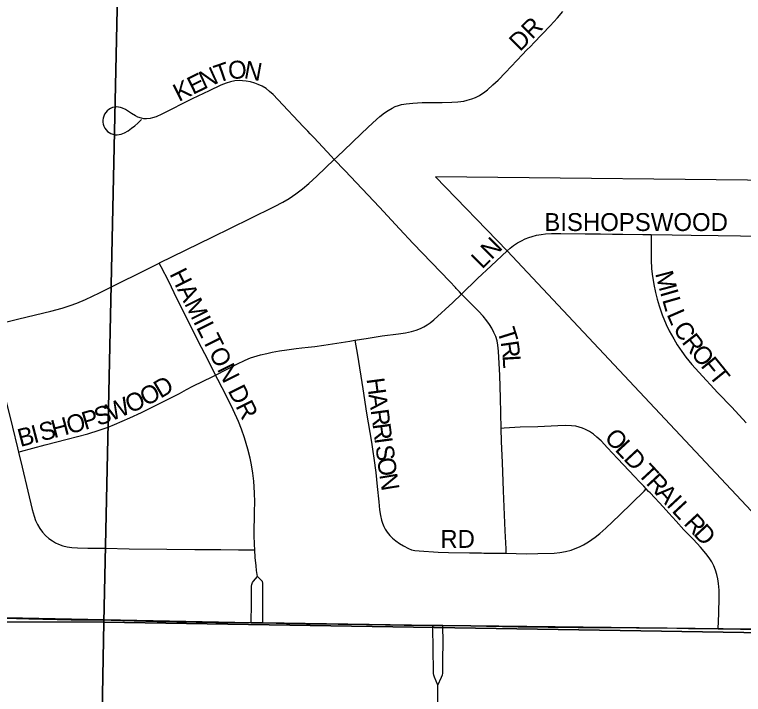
# Model space of a CAD drawing. Extents: x 1443599 to 1910620, y 1028088 to 1361369.
# Drawn here: x 1665076 to 1667111, y 1290099 to 1291997 of the extents above; entities that cross this region are included whole.
import ezdxf

# ---------------------------------------------------------------- set-up
doc = ezdxf.new("R2010")
doc.units = 0
for name, color, linetype in [('GM_X_City_Street', 7, 'Continuous'), ('GM_X_City_Street_Text', 7, 'Continuous'), ('GM_X_Corporation', 7, 'Continuous'), ('GM_X_Section', 7, 'Continuous'), ('GM_X_Township_Road', 7, 'Continuous'), ('GM_X_Township_Subdivision', 7, 'Continuous'), ('GM_X_Township_Subdivision_Text', 7, 'Continuous')]:
    doc.layers.add(name, color=color, linetype=linetype)

msp = doc.modelspace()

# ---------------------------------------------------------------- linework, layer by layer
at = {"layer": 'GM_X_City_Street'}
for points in [[(1665968.6, 1291592.4), (1665976.8, 1291600.1), (1666017.4, 1291638.4), (1666045.9, 1291665.6), (1666076.8, 1291694.9), (1666096.2, 1291712.2), (1666108.8, 1291722.2), (1666119.4, 1291729.4), (1666130.4, 1291735.9), (1666138.9, 1291739.9), (1666147.7, 1291743.2), (1666156.8, 1291745.8), (1666169.2, 1291748), (1666188.5, 1291749.8), (1666214.5, 1291751), (1666270.2, 1291751.7), (1666296.8, 1291752.1), (1666313.5, 1291753.3), (1666330.1, 1291755.5), (1666340.1, 1291757.8), (1666353.1, 1291761.5), (1666363.4, 1291765.1), (1666374, 1291770.9), (1666388.8, 1291780.7), (1666396.8, 1291786.9), (1666411.8, 1291800.2), (1666426, 1291814.1), (1666446.9, 1291835.3), (1666494.2, 1291885.5), (1666505.8, 1291897.1), (1666517.3, 1291908.8), (1666526.3, 1291918.3), (1666571.8, 1291965.8), (1666591.9, 1291987.8), (1666606.7, 1292005.7)], [(1665968.6, 1291592.4), (1665959.6, 1291601.9), (1665912.4, 1291652.3), (1665901.1, 1291664.1), (1665894.4, 1291671.4), (1665883.1, 1291683.2), (1665811.5, 1291759.9), (1665797.7, 1291773.6), (1665788.1, 1291782.2), (1665778.1, 1291790), (1665767.4, 1291796.6), (1665756, 1291801.9), (1665747.1, 1291805.2), (1665734.9, 1291808.6), (1665722.4, 1291810.9), (1665712.4, 1291812), (1665703.5, 1291812.4), (1665691, 1291811.4), (1665678.8, 1291808.9), (1665666.6, 1291805.3), (1665651.7, 1291799.4), (1665619.3, 1291784), (1665572, 1291761.2), (1665486.8, 1291718.4), (1665471.3, 1291711.6), (1665461.5, 1291708.4), (1665454.8, 1291706.8), (1665444.3, 1291705.7), (1665437.1, 1291706.1), (1665430.2, 1291707.3), (1665420.1, 1291710.8), (1665413.8, 1291713.9), (1665402.1, 1291721), (1665385.7, 1291731.6), (1665377.5, 1291735.7), (1665371.8, 1291737.6), (1665366.2, 1291738.7), (1665360.3, 1291739.1), (1665354.6, 1291738.5), (1665349.1, 1291737.1), (1665343.7, 1291734.7), (1665338.8, 1291731.7), (1665334.3, 1291727.9), (1665330.4, 1291723.6), (1665327.2, 1291718.7), (1665324.8, 1291713.4), (1665323.2, 1291707.9), (1665322.4, 1291702.1), (1665322.6, 1291696.3), (1665323.7, 1291690.6), (1665325.5, 1291685.1), (1665328.2, 1291679.8), (1665331.5, 1291675), (1665335.5, 1291670.8), (1665340.1, 1291667.3), (1665345.2, 1291664.5), (1665350.6, 1291662.5), (1665356.3, 1291661.3), (1665362.2, 1291661), (1665368, 1291661.6), (1665373.8, 1291662.9), (1665383, 1291666.7), (1665392.8, 1291672.4), (1665402.9, 1291679.4), (1665411.6, 1291686.1), (1665419.7, 1291693.6), (1665425.3, 1291698.8), (1665430.8, 1291703.7)], [(1665479.8, 1291303.1), (1665480.3, 1291303.4), (1665627.9, 1291375.3), (1665734.1, 1291427.1), (1665801.9, 1291460.8), (1665825.1, 1291473.3), (1665842.3, 1291483.5), (1665861.5, 1291496.6), (1665879.9, 1291510.7), (1665897.7, 1291525.6), (1665919.6, 1291545.6), (1665968.6, 1291592.4)], [(1666324.2, 1291216.7), (1666318.4, 1291222.8), (1666314, 1291227.7), (1666309.4, 1291232.4), (1666307.3, 1291234.9), (1666291.4, 1291251.5), (1666189.2, 1291358.2), (1666150.7, 1291398.7), (1666094.9, 1291458.8), (1665998, 1291561.5), (1665968.6, 1291592.4)], [(1666324.2, 1291216.7), (1666368.8, 1291259.6), (1666407, 1291295.4), (1666451, 1291337.1)], [(1665000.1, 1291125.8), (1665087.5, 1291147.5), (1665176.9, 1291169.2), (1665208.8, 1291177.5), (1665231, 1291184.4), (1665249.7, 1291191.2), (1665274, 1291201.6), (1665312.7, 1291219.9), (1665479.8, 1291303.1)], [(1665637.3, 1290990.5), (1665615.3, 1291034.1), (1665589.6, 1291083.7), (1665555.8, 1291151.2), (1665529.1, 1291204), (1665506.3, 1291251.3), (1665485.2, 1291292.7), (1665479.8, 1291303.1)], [(1666026.2, 1291087.5), (1666057.6, 1291092.1), (1666102.6, 1291099.8), (1666148.2, 1291105.3), (1666167.9, 1291108.5), (1666184.2, 1291112.1), (1666197.2, 1291115.7), (1666209.9, 1291120.5), (1666219.1, 1291125), (1666227.9, 1291130.4), (1666236.2, 1291136.4), (1666246.4, 1291145), (1666300.1, 1291193.5), (1666324.2, 1291216.7)], [(1666435.1, 1290841.6), (1666433, 1290926.7), (1666430.8, 1290988.9), (1666427.5, 1291057.6), (1666425.7, 1291073.5), (1666423.1, 1291085.9), (1666419.4, 1291098), (1666414.6, 1291109.7), (1666408.7, 1291121), (1666402.1, 1291131.9), (1666394.7, 1291142.2), (1666384.4, 1291154.6), (1666371, 1291168.7), (1666347.8, 1291191.8), (1666324.2, 1291216.7)], [(1665000.1, 1291125.8), (1665017.2, 1291055.2), (1665030.2, 1291000.9), (1665053.9, 1290908.8), (1665069.8, 1290845.1), (1665084, 1290787.6), (1665086.9, 1290775.6)], [(1665637.3, 1290990.5), (1665696.9, 1291020.7), (1665720.3, 1291032.1), (1665735.2, 1291038.3), (1665744.3, 1291041.3), (1665762.8, 1291046.8), (1665780.6, 1291050.9), (1665795.3, 1291054.1), (1665815.9, 1291057.8), (1665836, 1291061.1), (1665862.7, 1291064.6), (1665878.5, 1291066.8), (1665895.9, 1291068.6), (1665914.6, 1291070.6), (1665939.6, 1291074.4), (1666012, 1291085.3), (1666026.2, 1291087.5)], [(1666026.2, 1291087.5), (1666033.1, 1291046.1), (1666048.5, 1290952.2), (1666058.8, 1290884.1), (1666072.6, 1290803.3), (1666076.7, 1290777.2), (1666079.6, 1290758.8), (1666084.3, 1290718.6), (1666088.9, 1290679.5), (1666093.2, 1290636.9), (1666095.2, 1290614.2), (1666097.6, 1290598.3), (1666100.4, 1290585.9), (1666103.2, 1290576.9), (1666106.7, 1290568.2), (1666111.1, 1290559.9), (1666116.3, 1290552.1), (1666124.2, 1290542.4), (1666130.8, 1290535.5), (1666140.4, 1290527.3), (1666150.6, 1290519.9), (1666161.6, 1290513.5), (1666175.9, 1290506.3), (1666184.6, 1290503.1), (1666193.6, 1290501.1), (1666206.1, 1290499.7), (1666258.4, 1290495.8), (1666287.7, 1290494.9), (1666346.7, 1290494.3), (1666379.5, 1290494), (1666386, 1290493.8), (1666448.5, 1290493.4), (1666449, 1290493.4)], [(1665086.9, 1290775.6), (1665092.4, 1290777), (1665161.7, 1290795.4), (1665223.2, 1290811.6), (1665280.4, 1290826.9), (1665311.9, 1290836.5), (1665336.9, 1290845.1), (1665355.4, 1290852.3), (1665397.5, 1290871), (1665430.4, 1290886.1), (1665459.8, 1290901), (1665536.2, 1290939), (1665556.4, 1290949.8), (1665573.7, 1290959.1), (1665629.6, 1290986.6), (1665637.3, 1290990.5)], [(1665746.6, 1290503), (1665745.9, 1290517.8), (1665745.2, 1290544), (1665746.1, 1290609.8), (1665746.5, 1290635.9), (1665745.9, 1290662), (1665743.7, 1290694.5), (1665741.3, 1290717.1), (1665737.8, 1290739.6), (1665733.8, 1290758.6), (1665727.3, 1290783.8), (1665717.8, 1290815), (1665709.3, 1290839.7), (1665700.9, 1290860.8), (1665686.1, 1290893.5), (1665667.5, 1290931.8), (1665643.4, 1290978.4), (1665637.3, 1290990.5)], [(1666839.8, 1290672.5), (1666839.3, 1290673), (1666832.6, 1290680.2), (1666820.2, 1290693.6), (1666808.1, 1290706.6), (1666791.6, 1290724.1), (1666776.7, 1290740), (1666759.8, 1290757.9), (1666731.6, 1290787.7), (1666713.7, 1290806.7), (1666702, 1290817.6), (1666692.1, 1290825.5), (1666681.5, 1290832.5), (1666670.4, 1290838.4), (1666661.7, 1290842.2), (1666652.8, 1290845.2), (1666643.6, 1290847.4), (1666631.2, 1290849.1), (1666615.2, 1290849.7), (1666592.6, 1290849), (1666536.8, 1290846.2), (1666487.6, 1290844.9), (1666443.3, 1290842.1), (1666435.1, 1290841.6)], [(1666449, 1290493.4), (1666448.4, 1290505.8), (1666446, 1290555.9), (1666441.6, 1290667.4), (1666438.4, 1290746.1), (1666436, 1290805.2), (1666435.1, 1290841.6)], [(1665086.9, 1290775.6), (1665096.8, 1290733.2), (1665113.3, 1290666.4), (1665125, 1290615.3), (1665130.3, 1290596.6), (1665134.6, 1290584.6), (1665139.8, 1290573), (1665146.1, 1290562.1), (1665153.6, 1290552), (1665162.2, 1290542.9), (1665171.8, 1290534.7), (1665182.1, 1290527.3), (1665190.2, 1290522.5), (1665198.7, 1290518.4), (1665210.5, 1290514.2), (1665222.8, 1290511.2), (1665235.4, 1290509.3), (1665251.4, 1290508), (1665280.7, 1290507.6), (1665330, 1290506.9), (1665395.6, 1290505.7), (1665500.7, 1290504.3), (1665579.4, 1290503.6), (1665651.7, 1290503.3), (1665700.9, 1290502.7), (1665735.8, 1290503), (1665746.6, 1290503)], [(1666449, 1290493.4), (1666504.1, 1290491.9), (1666536.8, 1290492.1), (1666582.5, 1290493.7), (1666598.5, 1290495.2), (1666614.2, 1290498), (1666629.7, 1290502), (1666641.7, 1290506.1), (1666653.5, 1290511.1), (1666664.9, 1290516.9), (1666678.7, 1290525.2), (1666697.4, 1290537.9), (1666710.2, 1290547.8), (1666727.1, 1290562.8), (1666764.8, 1290599.1), (1666800.1, 1290633.6), (1666834, 1290666.7), (1666839.8, 1290672.5)], [(1667041, 1290282.5), (1667042.2, 1290324.7), (1667043.5, 1290370.4), (1667043.2, 1290389.8), (1667041.7, 1290409.1), (1667039.9, 1290421.7), (1667037.1, 1290434.1), (1667033.2, 1290446.1), (1667028.3, 1290457.9), (1667022.5, 1290469.1), (1667015.7, 1290479.9), (1667006.1, 1290492.7), (1666991.3, 1290509.9), (1666971.3, 1290531.3), (1666944.6, 1290558.8), (1666923, 1290582.7), (1666902.8, 1290605.2), (1666886.8, 1290623), (1666876.1, 1290634.4), (1666863.7, 1290647.6), (1666850.8, 1290661.3), (1666846.3, 1290665.9), (1666839.8, 1290672.5)], [(1665753.9, 1290428.3), (1665751.7, 1290445.2), (1665750.3, 1290458.2), (1665747.9, 1290481.3), (1665746.6, 1290503)], [(1665736.3, 1290298.9), (1665736.4, 1290305.9), (1665737.3, 1290345.8), (1665737.8, 1290372.1), (1665737.6, 1290383.4), (1665737.8, 1290401.2), (1665738.1, 1290405.9), (1665739, 1290408.9), (1665739.9, 1290411.1), (1665743.1, 1290415.4), (1665753.9, 1290428.3)], [(1665769.6, 1290298.6), (1665769.6, 1290303.8), (1665769.6, 1290380.3), (1665769.4, 1290389.9), (1665769.5, 1290402.7), (1665769.5, 1290406.2), (1665769.1, 1290409.8), (1665767.8, 1290413.8), (1665765.4, 1290416.7), (1665753.9, 1290428.3)]]:
    msp.add_lwpolyline(points, dxfattribs=at)
at = {"layer": 'GM_X_Corporation'}
msp.add_lwpolyline([(1668045.5, 1292873.7), (1667296.6, 1291532.5), (1666251.5, 1291543.5), (1666451, 1291337.1), (1667446.2, 1290277.8), (1666271.7, 1290291.6), (1666243.7, 1290291.8), (1665769.6, 1290298.6), (1665736.3, 1290298.9), (1664184.7, 1290330.9), (1664144.3, 1290331.5), (1663244.8, 1290351.6), (1663178.8, 1290351.4), (1663043.4, 1290354.1), (1663005.4, 1290352.8), (1662983.8, 1290350.8), (1662962.2, 1290348), (1662920.2, 1290337.6), (1662891, 1290327.4), (1662871, 1290318.4), (1662853.5, 1290309), (1662825.5, 1290291.4)], dxfattribs=at)
at = {"layer": 'GM_X_Section'}
for points in [[(1665442.5, 1295692.2), (1665325.3, 1290300.7), (1659972.3, 1290315.2), (1660038.3, 1292903.7), (1664833.2, 1295167.5), (1664574.3, 1295722.4)], [(1665442.5, 1295692.2), (1670832.3, 1295599), (1670687.1, 1290213.8), (1665325.3, 1290300.7)], [(1659972.3, 1290315.2), (1665325.3, 1290300.7), (1665226.5, 1284945), (1659904.5, 1285013.3)], [(1665325.3, 1290300.7), (1670687.1, 1290213.8), (1670566.4, 1284868.4), (1665226.5, 1284945)]]:
    msp.add_lwpolyline(points, close=True, dxfattribs=at)
at = {"layer": 'GM_X_Township_Road'}
for points in [[(1664184.7, 1290330.9), (1664187.2, 1290330.9), (1664236.5, 1290331), (1664384.1, 1290328.2), (1664459.6, 1290326.3), (1664545, 1290323.6), (1664604.1, 1290322.6), (1664814.2, 1290317.6), (1664899.5, 1290315.3), (1664968.5, 1290313.7), (1665011.2, 1290312.6), (1665116.2, 1290310.4), (1665234.4, 1290307.7), (1665346.1, 1290305.9), (1665474.1, 1290302.8), (1665638.3, 1290299.9), (1665736.3, 1290298.9)], [(1665736.3, 1290298.9), (1665769.6, 1290298.6)], [(1665769.6, 1290298.6), (1665776.2, 1290298.5), (1665835.3, 1290297.2), (1665891.1, 1290296.2), (1665979.8, 1290294.8), (1666058.6, 1290294), (1666163.7, 1290292.6), (1666243.7, 1290291.8)], [(1666243.7, 1290291.8), (1666271.7, 1290291.6)], [(1666271.7, 1290291.6), (1666304.9, 1290291.3), (1666482.1, 1290288.1), (1666649.6, 1290285.8), (1666698.9, 1290285.5), (1666925.5, 1290284.3), (1666958.2, 1290283.5), (1666987.8, 1290283.2), (1667041, 1290282.5)], [(1667041, 1290282.5), (1667102.8, 1290281.6), (1667142.2, 1290281.3), (1667296.5, 1290280.2), (1667446.2, 1290277.8)]]:
    msp.add_lwpolyline(points, dxfattribs=at)
at = {"layer": 'GM_X_Township_Subdivision'}
for points in [[(1666451, 1291337.1), (1666459.4, 1291344.9), (1666469.5, 1291352.6), (1666480.2, 1291359.4), (1666491.5, 1291365.4), (1666502, 1291370.5), (1666512, 1291374.4), (1666521.3, 1291377.3), (1666533.6, 1291380.7), (1666546.1, 1291383.1), (1666558.7, 1291384.6), (1666574.8, 1291385.5), (1666600.9, 1291385.8), (1666669.6, 1291384.9), (1666695.9, 1291384.8), (1666712.4, 1291384.5), (1666745.2, 1291383.7), (1666774.8, 1291383.7), (1666830.5, 1291383.3), (1666853.6, 1291382.9)], [(1666853.6, 1291382.9), (1666853.6, 1291371.2), (1666853.2, 1291310.8), (1666854.5, 1291288.2), (1666856.3, 1291272.1), (1666861.1, 1291243.2), (1666865.8, 1291221), (1666870.4, 1291202), (1666875.8, 1291183.3), (1666884.5, 1291158.9), (1666895.7, 1291131.9), (1666904.1, 1291114.4), (1666916.5, 1291091.5), (1666926.4, 1291074.8), (1666939, 1291055.9), (1666950.7, 1291040.4), (1666967, 1291020.2), (1666986.7, 1290998.4), (1667040.1, 1290940.8), (1667078.8, 1290900.6), (1667119.1, 1290857.4)], [(1666853.6, 1291382.9), (1666912.5, 1291381.6), (1666965.1, 1291381.4), (1667040.4, 1291380.5), (1667102.6, 1291379.1), (1667155.1, 1291378.6), (1667174.6, 1291377.9)], [(1666258.2, 1290124.5), (1666248.4, 1290147.5), (1666246.5, 1290153.1), (1666245.7, 1290157.7), (1666245.4, 1290163.6), (1666243.8, 1290286.9), (1666243.7, 1290291.8)], [(1666258.2, 1290124.5), (1666268.3, 1290147), (1666270.5, 1290153.5), (1666271.6, 1290157.7), (1666272.1, 1290162.3), (1666272, 1290171.5), (1666272.2, 1290191.1), (1666272.3, 1290249.1), (1666271.8, 1290285.9), (1666271.7, 1290291.6)], [(1666256.4, 1290006.8), (1666256.3, 1290011.6), (1666258.2, 1290077.2), (1666258.2, 1290124.5)]]:
    msp.add_lwpolyline(points, dxfattribs=at)

# ---------------------------------------------------------------- texts
at = {"layer": 'GM_X_City_Street_Text'}
for s, rotation, p in [('DR', 45, (1666487, 1291891.4)), ('T', 19.0915, (1665644, 1291805.2)), ('O', 4.3099, (1665674, 1291816)), ('N', 349.6502, (1665714.5, 1291819.5)), ('N', 24.3752, (1665605.1, 1291787.5)), ('E', 26.4429, (1665574, 1291772)), ('K', 26.4575, (1665534.6, 1291752.4)), ('LN', 45, (1666381.4, 1291284.3)), ('HAMILTON DR', 296.567, (1665507.6, 1291273)), ('T', 287.4502, (1666423, 1291114.4)), ('R', 278.2125, (1666433, 1291082.9)), ('L', 273.3617, (1666438.6, 1291044.8)), ('D', 30.389, (1665483.4, 1290924.2)), ('H', 277.6077, (1666058.5, 1290979.8)), ('O', 27.8752, (1665442.4, 1290902.4)), ('W', 22.9321, (1665345.1, 1290860.7)), ('O', 23.3475, (1665398.1, 1290883.1)), ('A', 277.6077, (1666064.3, 1290936.2)), ('S', 19.3867, (1665308.8, 1290847.8)), ('P', 16.4934, (1665272.4, 1290837)), ('R', 277.5979, (1666070.2, 1290892.6)), ('H', 14.7202, (1665185.7, 1290814.1)), ('O', 14.7388, (1665228.2, 1290825.3)), ('B', 14.7312, (1665092, 1290789.5)), ('I', 14.7427, (1665130.3, 1290799.6)), ('S', 14.7519, (1665151.6, 1290805.2)), ('R', 277.6282, (1666075.4, 1290853.3)), ('O', 312.9132, (1666720.4, 1290813.4)), ('I', 277.6293, (1666080.6, 1290814)), ('L', 312.9308, (1666750.3, 1290781.1)), ('S', 277.5892, (1666083.6, 1290792.2)), ('D', 312.9451, (1666774.3, 1290755.3)), ('O', 277.61, (1666088.2, 1290757.3)), ('T', 312.9132, (1666813.3, 1290713.5)), ('N', 279.2352, (1666094.3, 1290712.2)), ('R', 312.9221, (1666837.2, 1290687.7)), ('A', 312.9292, (1666864.2, 1290658.7)), ('I', 312.9423, (1666894.2, 1290626.4)), ('L', 312.9132, (1666909.2, 1290610.3)), ('R', 312.9221, (1666942.2, 1290574.9)), ('D', 312.9292, (1666969.1, 1290545.9)), ('RD', 0, (1666264.8, 1290508.2))]:
    msp.add_text(s, height=50, rotation=rotation, dxfattribs=at).set_placement(p)
at = {"layer": 'GM_X_Township_Subdivision_Text'}
for s, rotation, p in [('BISHOPSWOOD', 0, (1666555.2, 1291392.6)), ('M', 284.7121, (1666864.3, 1291274.2)), ('I', 285.9619, (1666878, 1291222)), ('L', 285.9116, (1666884, 1291200.9)), ('L', 293.4973, (1666896.1, 1291160.2)), ('C', 300.5543, (1666913.2, 1291122)), ('R', 307.942, (1666937.3, 1291082)), ('O', 309.0565, (1666962.3, 1291050)), ('F', 309.0395, (1666990, 1291015.8)), ('T', 309.045, (1667012.2, 1290988.5))]:
    msp.add_text(s, height=50, rotation=rotation, dxfattribs=at).set_placement(p)

doc.saveas('drawing.dxf')
